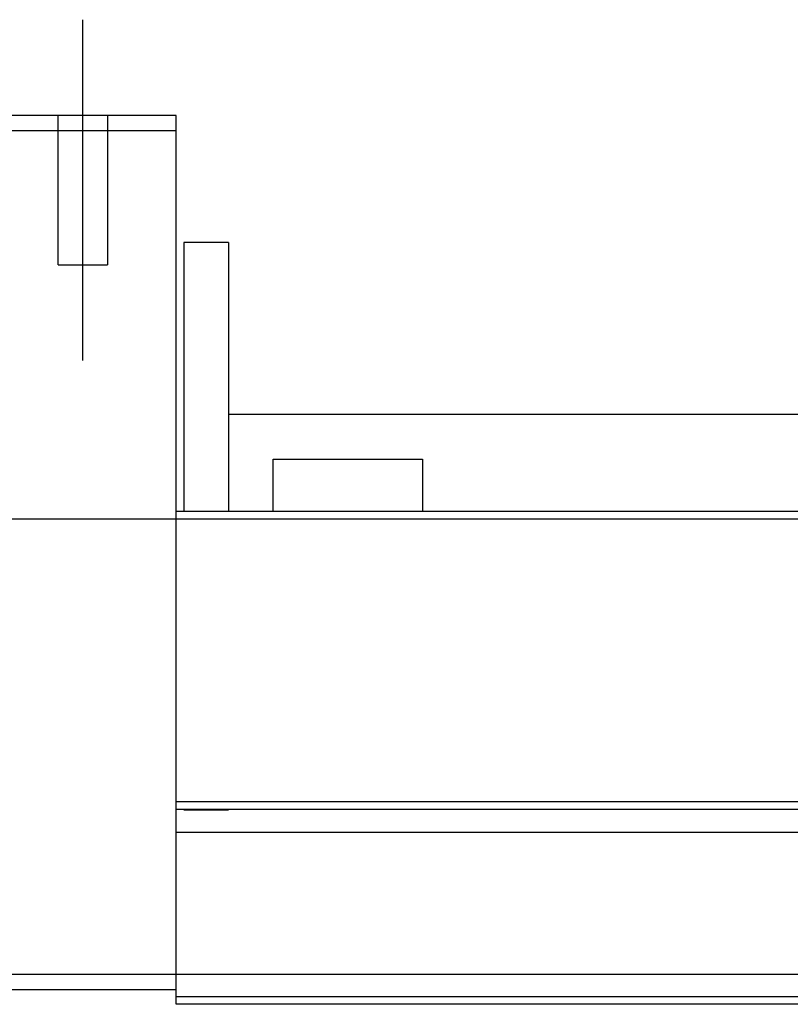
# Model space of a CAD drawing. Header units: millimetres. Extents: x -386 to 3135, y -1989 to 860.
# Tile 444 of 596: x 1605 to 1657, y -949 to -883. Entities that reach past the tile are written whole.
import ezdxf
from ezdxf.lldxf.tags import DXFTag

# ---------------------------------------------------------------- set-up
doc = ezdxf.new("R2010")
doc.units = ezdxf.units.MM
doc.layers.get('0').update_dxf_attribs({"linetype": 'CONTINUOUS'})
tags = doc.linetypes.add('DASHED', pattern=[25.72, 12.86, -12.86]).pattern_tags.tags
tags[6:7] = [DXFTag(74, 4), DXFTag(75, 0), DXFTag(340, '0'), DXFTag(46, 0.0), DXFTag(50, 0.0), DXFTag(44, 0.0), DXFTag(45, 0.0)]
tags[4:5] = [DXFTag(74, 4), DXFTag(75, 0), DXFTag(340, '0'), DXFTag(46, 0.0), DXFTag(50, 0.0), DXFTag(44, 0.0), DXFTag(45, 0.0)]

msp = doc.modelspace()

# ---------------------------------------------------------------- linework, layer by layer
at = {"ltscale": 0.2}
msp.add_line((1609.633, -905.517), (1609.633, -882.692), dxfattribs=at)
at = {"linetype": 'Continuous'}
for p, q in [((1615.883, -889.105), (1602.883, -889.105)), ((1615.883, -890.105), (1615.883, -889.105)), ((1602.883, -890.105), (1615.883, -890.105)), ((1615.883, -914.606), (1615.883, -890.105)), ((1619.383, -897.605), (1616.383, -897.605)), ((1616.383, -897.605), (1616.383, -915.605)), ((1619.383, -897.605), (1619.383, -915.605)), ((1619.389, -909.105), (1703.533, -909.105)), ((1622.383, -912.105), (1632.383, -912.105)), ((1622.383, -915.605), (1622.383, -912.105)), ((1632.383, -912.105), (1632.383, -915.605)), ((1615.883, -915.605), (1615.883, -914.605)), ((1879.058, -915.605), (1615.883, -915.605)), ((1615.883, -935.055), (1615.883, -915.605)), ((1874.371, -935.055), (1615.883, -935.055)), ((1615.883, -935.555), (1615.883, -935.055)), ((1615.883, -946.605), (1615.883, -935.555)), ((1615.883, -946.605), (1602.883, -946.605)), ((1871.588, -946.605), (1615.883, -946.605)), ((1615.883, -948.605), (1615.883, -946.605)), ((1602.883, -947.605), (1615.883, -947.605)), ((1871.106, -948.605), (1615.883, -948.605))]:
    msp.add_line(p, q, dxfattribs=at)
at = {"linetype": 'DASHED'}
for p, q in [((1607.983, -899.105), (1607.983, -889.105)), ((1611.283, -889.105), (1611.283, -899.105)), ((1607.983, -899.105), (1611.283, -899.105)), ((1619.383, -935.605), (1616.383, -935.605)), ((1873.877, -937.105), (1615.883, -937.105)), ((1871.227, -948.105), (1615.883, -948.105))]:
    msp.add_line(p, q, dxfattribs=at)
msp.add_line((1527.883, -916.105), (2169.883, -916.105))
at = {"linetype": 'Continuous'}
msp.add_open_spline([(1874.251, -935.555), (1615.883, -935.555)], degree=1, dxfattribs=at)

doc.saveas('drawing.dxf')
